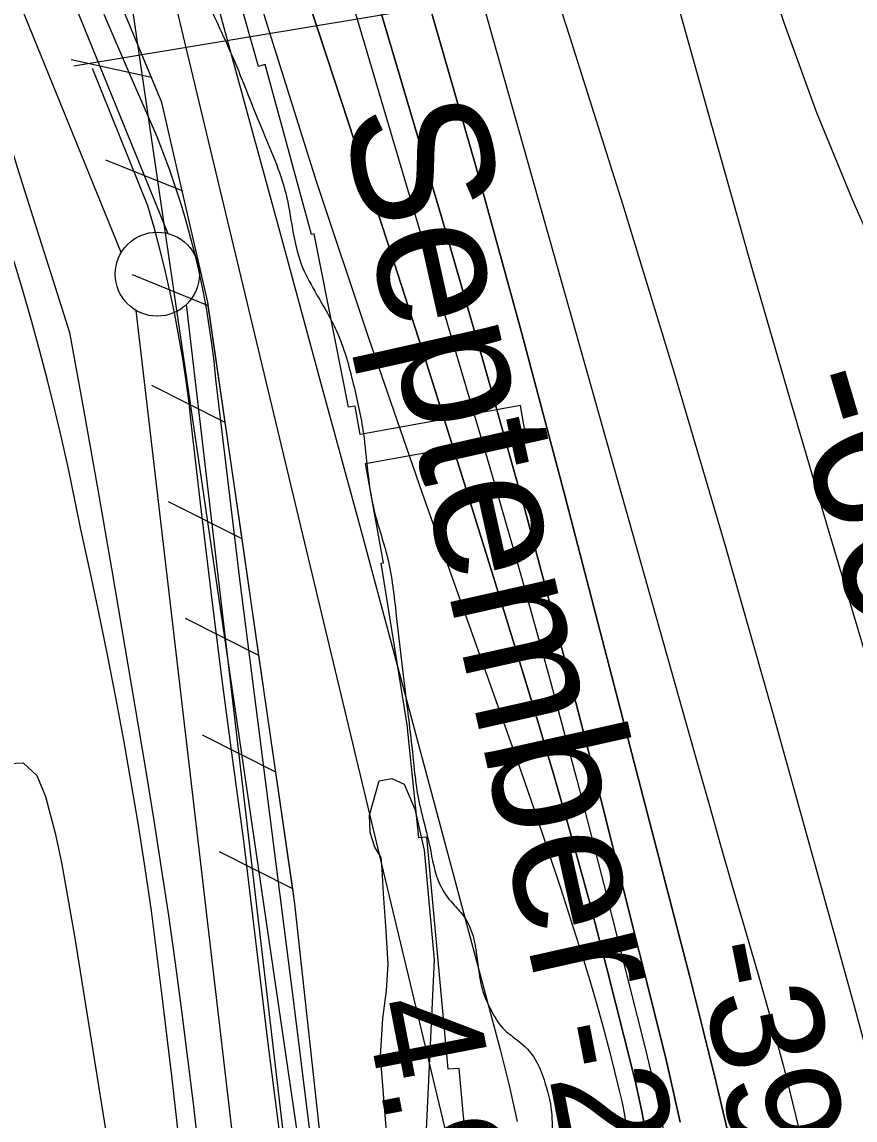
# Model space of a CAD drawing. Extents: x 3694830 to 3732949, y 415201 to 440970.
# Drawn here: x 3715508 to 3716003, y 428439 to 429092 of the extents above; entities that cross this region are included whole.
import ezdxf

# ---------------------------------------------------------------- set-up
doc = ezdxf.new("R2010")
doc.units = 0
for name, color, linetype in [('V-FLOD-BASE', 7, 'Continuous'), ('V-LEVE-TOET', 7, 'Continuous'), ('V-RAIL-TRAK', 7, 'Continuous'), ('V-RIVR-EDGE', 7, 'Continuous'), ('V-RIVR-IDEN', 7, 'Continuous'), ('V-RIVR-RANG', 7, 'Continuous'), ('V-RRAP-FSHR', 7, 'Continuous'), ('V-RRAP-RVMT', 7, 'Continuous'), ('V-SITE-VEGE', 7, 'Continuous'), ('V-SURV-LINE', 7, 'Continuous'), ('V-TOPO-DPTH', 7, 'Continuous'), ('V-TOPO-MAJR', 7, 'Continuous'), ('V-TOPO-MINR', 7, 'Continuous'), ('V-TOPO-MINR-IDEN', 7, 'Continuous'), ('V-TOPO-WATR', 7, 'Continuous')]:
    doc.layers.add(name, color=color, linetype=linetype)

msp = doc.modelspace()

# ---------------------------------------------------------------- linework, layer by layer
at = {"layer": 'V-FLOD-BASE'}
msp.add_lwpolyline([(3715549.5, 429064.81), (3715582.48, 428983.08), (3715586.13, 428970.24), (3715589.54, 428957.33), (3715592.73, 428944.36), (3715595.67, 428931.33), (3715598.39, 428918.25), (3715600.87, 428905.13), (3715603.1, 428891.97), (3715605.11, 428878.77), (3715606.88, 428865.53), (3715608.4, 428852.26), (3715614.09, 428802.78), (3715620.05, 428753.34), (3715626.28, 428703.92), (3715632.77, 428654.54), (3715639.54, 428605.2), (3715653.73, 428486.17), (3715668.63, 428370.59)], dxfattribs=at)
at = {"layer": 'V-LEVE-TOET'}
for points in [[(3715467.75, 429099.92), (3715472.11, 429096.57), (3715478.32, 429091.71), (3715487.82, 429060.99), (3715497.36, 429030.27), (3715506.94, 428999.57), (3715516.56, 428968.88), (3715526.22, 428938.2), (3715535.92, 428907.53), (3715544.5, 428860.81), (3715552.87, 428814.06)], [(3715686.62, 428370.54), (3715669.7, 428506.18), (3715637.2, 428760.86), (3715623.01, 428879.89), (3715621.93, 428890.46), (3715620.63, 428901), (3715619.11, 428911.51), (3715617.38, 428921.98), (3715615.42, 428932.42), (3715613.25, 428942.82), (3715610.85, 428953.17), (3715608.24, 428963.46), (3715605.42, 428973.7), (3715602.38, 428983.88), (3715599.13, 428993.99), (3715595.67, 429004.03), (3715592, 429014), (3715588.13, 429023.88), (3715572.34, 429060.29), (3715556.72, 429096.78)], [(3715552.87, 428814.06), (3715561.04, 428767.27), (3715569.01, 428720.44), (3715576.77, 428673.58), (3715581.57, 428645.42), (3715586.17, 428617.22), (3715590.58, 428588.98), (3715594.8, 428560.72), (3715598.81, 428532.43), (3715602.63, 428504.11), (3715606.26, 428475.76), (3715609.69, 428447.39), (3715612.92, 428419), (3715615.96, 428390.59), (3715618.79, 428362.16)]]:
    msp.add_lwpolyline(points, dxfattribs=at)
at = {"layer": 'V-RAIL-TRAK'}
msp.add_lwpolyline([(3715607.74, 428367.03), (3715602.44, 428416.21), (3715596.84, 428465.37), (3715590.95, 428514.48), (3715584.77, 428563.57), (3715580.97, 428589.02), (3715576.95, 428614.45), (3715572.71, 428639.84), (3715568.24, 428665.19), (3715563.54, 428690.5), (3715558.62, 428715.77), (3715553.47, 428740.99), (3715548.1, 428766.16), (3715542.51, 428791.29), (3715539.05, 428808.95), (3715535.37, 428826.57), (3715531.48, 428844.15), (3715527.36, 428861.67), (3715523.02, 428879.14), (3715518.47, 428896.55), (3715513.7, 428913.91), (3715508.72, 428931.2), (3715503.52, 428948.44), (3715458.29, 429078.45)], dxfattribs=at)
at = {"layer": 'V-RIVR-EDGE'}
msp.add_spline([(3715510.15, 429495), (3715519.36, 429459.39), (3715532.61, 429419.73), (3715534.19, 429405.98), (3715534.58, 429397.89), (3715533.76, 429394.66), (3715530.11, 429389.82), (3715520.8, 429385.39), (3715520.39, 429383.77), (3715529.22, 429357.06), (3715587.05, 429194.77), (3715589.05, 429189.1), (3715589.84, 429179.8), (3715594.66, 429167.25), (3715599.49, 429156.73), (3715608.37, 429150.64), (3715608.35, 429143.77), (3715610.74, 429128.39), (3715615.55, 429112.21), (3715631.63, 429074.56), (3715650.12, 429029.23), (3715664.58, 428990.37), (3715673.78, 428948.29), (3715681.83, 428932.1), (3715694.71, 428908.61), (3715704.74, 428877.05), (3715710.73, 428847.51), (3715716.69, 428803.42), (3715725.11, 428773.48), (3715730.28, 428739.09), (3715736.62, 428685.3), (3715740.58, 428651.72), (3715742.56, 428635.14), (3715750.16, 428601.96), (3715756.17, 428579.3), (3715763.82, 428567.96), (3715770.28, 428560.67), (3715775.91, 428548.52), (3715779.49, 428526.27), (3715782.29, 428514.14), (3715787.12, 428503.61), (3715794.77, 428492.67), (3715802.44, 428486.59), (3715812.93, 428475.24), (3715818.15, 428463.1), (3715822.56, 428444.08), (3715822.92, 428427.1), (3715822.07, 428409.31), (3715816.37, 428393.55), (3715813.92, 428385.47), (3715810.23, 428364.85), (3715808.57, 428348.28), (3715810.13, 428326.04), (3715814.1, 428296.1), (3715814.88, 428282.35), (3715814.84, 428265.37), (3715813.98, 428246.36), (3715819.15, 428211.98), (3715825.53, 428176.78), (3715828.29, 428148.47), (3715834.3, 428123.39), (3715842.35, 428110.02), (3715849.61, 428100.3), (3715854.02, 428086.14), (3715854.78, 428064.7), (3715853.48, 428030.74), (3715846.1, 427990.72), (3715841.19, 427968.09), (3715841.16, 427956.36), (3715841.13, 427943.83), (3715851.56, 427910.24), (3715867.22, 427862.49), (3715873.62, 427835.78), (3715876, 427815.56), (3715875.96, 427799.38), (3715870.25, 427782.01), (3715868.6, 427769.48), (3715868.57, 427757.35), (3715873.74, 427722.96), (3715882.14, 427684.53), (3715885.3, 427654.6), (3715884.01, 427624.27), (3715879.45, 427578.59), (3715878.15, 427541.39), (3715878.85, 427496.5), (3715875.51, 427454.05), (3715874.59, 427412), (3715872.89, 427377.63), (3715869.55, 427336.4), (3715866.25, 427310.12), (3715865.8, 427291.52), (3715867.35, 427264.02), (3715873.35, 427234.48), (3715883.78, 427200.49), (3715895.01, 427166.5), (3715899.81, 427143.84), (3715900.16, 427120.79), (3715892.8, 427089.27), (3715886.69, 427071.09), (3715883.42, 427055.73), (3715883.37, 427037.94), (3715885.35, 427020.95), (3715899.82, 426986.14), (3715910.27, 426959.02), (3715917.08, 426933.53), (3715925.09, 426900.35), (3715927.85, 426873.65), (3715928.21, 426853.03), (3715928.09, 426806.53), (3715927.57, 426760.83), (3715929.53, 426734.14), (3715927.03, 426703.41), (3715921.69, 426671.48), (3715916.76, 426641.57), (3715917.11, 426618.52), (3715918.67, 426593.45), (3715921.42, 426562.3), (3715922.15, 426531.57), (3715931.69, 426461.59), (3715934.02, 426424.79), (3715934.76, 426396.48), (3715937.51, 426364.93), (3715941.4, 426303.86), (3715943.72, 426258.16), (3715946.06, 426222.98), (3715949.6, 426185.36), (3715954.66, 426102.86), (3715958.63, 426073.73), (3715967.38, 426016.69), (3715974.52, 425960.47), (3715974.86, 425934.18), (3715982.4, 425875.13), (3715987.96, 425832.66), (3715990.72, 425805.15), (3715996.34, 425788.56), (3716003.56, 425763.87), (3716005.53, 425745.27), (3716009.83, 425685.82), (3716014.99, 425646.17), (3716020.14, 425601.68), (3716024.06, 425552.74), (3716029.23, 425516.34), (3716032.8, 425488.43), (3716038.77, 425450.8), (3716039.92, 425423.3), (3716046.66, 425372.74), (3716051.05, 425349.28), (3716057.45, 425317.72), (3716059.8, 425289), (3716060.15, 425266.76), (3716063.71, 425234), (3716070.88, 425189.5), (3716078.08, 425159.56), (3716092.13, 425118.28), (3716107.39, 425074.17), (3716114.99, 425041.8), (3716120.59, 425016.31), (3716122.18, 425002.96), (3716126.07, 424943.91), (3716130, 424894.57), (3716131.17, 424880.01), (3716134.75, 424856.14), (3716142.69, 424795.06), (3716147.47, 424765.13), (3716151.85, 424739.64), (3716155.85, 424721.44), (3716163.09, 424703.22), (3716186.01, 424653.83), (3716195.65, 424627.12), (3716208.91, 424591.5), (3716230.22, 424544.14), (3716256.4, 424502.02), (3716274.11, 424469.22), (3716284.58, 424452.21), (3716301.1, 424424.67), (3716313.57, 424398.36), (3716323.6, 424368.01), (3716332.4, 424330.78), (3716336.38, 424302.87), (3716343.1, 424241.8), (3716348.26, 424202.96), (3716353.46, 424178.69), (3716357.47, 424163.31), (3716373.89, 424099.38), (3716379.45, 424058.53), (3716381.83, 424039.92), (3716383.82, 424027.78), (3716388.23, 424014.43), (3716400.65, 423964.66), (3716419.08, 423899.11), (3716425.48, 423869.57), (3716436.68, 423820.21), (3716441.86, 423786.64), (3716440.58, 423761.16), (3716435.27, 423741.36), (3716429.17, 423726.42), (3716425.12, 423722.79), (3716421.48, 423722.39), (3716417.84, 423723.61), (3716415.42, 423726.05), (3716420.3, 423737.76), (3716418.71, 423748.28), (3716417.12, 423757.18), (3716413.09, 423763.66), (3716404.2, 423765.7), (3716397.33, 423768.14), (3716386.42, 423771.41), (3716379.95, 423773.44), (3716373.08, 423775.08), (3716361.77, 423776.72), (3716353.67, 423774.72), (3716341.52, 423766.26), (3716329.34, 423744.86), (3716320.41, 423731.13), (3716311.83, 423697.19), (3716308.93, 423668.89), (3716306.42, 423653.26)], degree=3, dxfattribs=at)
at = {"layer": 'V-RIVR-RANG'}
msp.add_line((3715538.54, 429066.18), (3716288.26, 429190.76), dxfattribs=at)
at = {"layer": 'V-RRAP-FSHR'}
for p, q in [((3715584.67, 429059.26), (3715536.93, 429069.79)), ((3715602.98, 428991.8), (3715557.66, 429010.13)), ((3715618.72, 428923.51), (3715573.4, 428941.84)), ((3715628.58, 428854.12), (3715584.93, 428876.13)), ((3715638.62, 428784.77), (3715594.97, 428806.78)), ((3715648.67, 428715.42), (3715605.02, 428737.43)), ((3715658.71, 428646.06), (3715615.06, 428668.07)), ((3715668.75, 428576.71), (3715625.1, 428598.72))]:
    msp.add_line(p, q, dxfattribs=at)
for points in [[(3715590.88, 429044.3), (3715510.59, 429237.53), (3715386.89, 429544), (3715293.98, 429778.27), (3715284.97, 429813.74), (3715219.35, 430068.64), (3715133.55, 430321.41), (3715095.71, 430391.74), (3714970.77, 430644.98), (3714789.05, 431017.39), (3714473.52, 431710.67), (3714534.18, 431739.73), (3714507.16, 431804.11), (3714437.43, 431808.65), (3714343.39, 431985.9), (3714094.81, 432435.24), (3713885.74, 432801.47), (3713772.55, 432990.13), (3713628.25, 433189.55), (3713470.98, 433415.91), (3713309.94, 433651.66), (3713049.09, 434012.47), (3712897.92, 434224.12), (3712648.57, 434533.45)], [(3714934.28, 430879.36), (3715310.78, 430066.42), (3715565.7, 429152.28), (3715743.65, 427937.51), (3715907.84, 426518.24), (3715968.15, 425803.52), (3716063.27, 425015.11), (3716110.19, 424867.16), (3716274.4, 424282.95), (3716360.42, 423797.38)], [(3715584.67, 429059.26), (3715557.78, 429123.97)], [(3715602.98, 428991.8), (3715590.88, 429044.3), (3715584.67, 429059.26)], [(3715894.16, 426351.13), (3715758.55, 427758.05), (3715670.05, 428567.75), (3715618.22, 428925.68), (3715590.88, 429044.3)], [(3715618.54, 428923.48), (3715618.22, 428925.68), (3715602.98, 428991.8)], [(3715628.58, 428854.12), (3715618.54, 428923.48)], [(3715638.62, 428784.77), (3715628.58, 428854.12)], [(3715648.67, 428715.42), (3715638.62, 428784.77)], [(3715658.71, 428646.06), (3715648.67, 428715.42)], [(3715668.75, 428576.71), (3715658.71, 428646.06)], [(3715674.42, 428527.75), (3715670.05, 428567.75), (3715668.75, 428576.71)]]:
    msp.add_lwpolyline(points, dxfattribs=at)
at = {"layer": 'V-RRAP-RVMT'}
for points in [[(3715736.82, 428674.26), (3715721.24, 428770.36), (3715722.66, 428770.59), (3715712.05, 428829.61), (3715807.21, 428846.83), (3715804.08, 428864.19), (3715708.92, 428846.98), (3715705.91, 428863.85), (3715701.88, 428863.09), (3715681.46, 428966.23), (3715679.87, 428965.82), (3715652.33, 429066.94), (3715648.42, 429065.82), (3715623.9, 429152.61), (3715785.93, 429198.58)], [(3715832.18, 427575.55), (3715824.59, 427719.73), (3715821.11, 427719.53), (3715813.52, 427863.55), (3715808.05, 427863.23), (3715799.81, 428019.87), (3715799.86, 428019.88), (3715792.58, 428158.31), (3715796.33, 428158.41), (3715791.73, 428245.32), (3715786.51, 428244.96), (3715779.25, 428356.79), (3715777.93, 428356.72), (3715767.64, 428469.87), (3715761.08, 428469.36), (3715748.49, 428607.4), (3715743.75, 428606.92), (3715736.82, 428674.26)]]:
    msp.add_lwpolyline(points, dxfattribs=at)
at = {"layer": 'V-SITE-VEGE'}
for points in [[(3715262.98, 428587.6), (3715387.7, 428626.33), (3715491.11, 428650.78), (3715508.45, 428651.65), (3715516.52, 428644), (3715521.8, 428631.5), (3715527.52, 428609.75), (3715531.17, 428592.4), (3715538.91, 428548.46), (3715565.95, 428380.31)], [(3715731.16, 428347.4), (3715720.88, 428477.24), (3715722.33, 428499.46), (3715724.46, 428516.11), (3715725.42, 428531.61), (3715724.32, 428551.75), (3715722.77, 428573.97), (3715721.88, 428588.08), (3715721.21, 428595.26), (3715717.52, 428601.52), (3715714.77, 428610.09), (3715714.33, 428620.5), (3715720.18, 428640.85), (3715727.58, 428642.22), (3715734.98, 428638.96), (3715741.42, 428624.13), (3715746.9, 428599.58), (3715752.74, 428534.54), (3715746.83, 428408.21)]]:
    msp.add_lwpolyline(points, dxfattribs=at)
at = {"layer": 'V-SURV-LINE'}
for points in [[(3715268.75, 429767.48), (3715594.57, 428966.44)], [(3715566.78, 428955.13), (3715240.97, 429756.16)], [(3715643.97, 428335.74), (3715575.63, 428920.67)], [(3715605.42, 428924.17), (3715673.76, 428339.24)]]:
    msp.add_lwpolyline(points, dxfattribs=at)
msp.add_circle((3715588.21, 428942.27), 25, dxfattribs=at)
at = {"layer": 'V-TOPO-DPTH'}
for points in [[(3715379.07, 430216.81), (3715530.49, 429780.81), (3715552.76, 429716.41), (3715574.91, 429651.96), (3715596.89, 429587.46), (3715618.74, 429522.91), (3715650.29, 429429.34), (3715656.2, 429411.52), (3715662.01, 429393.67), (3715667.65, 429375.76), (3715673.18, 429357.82), (3715720.93, 429200.39), (3715749.66, 429103.54), (3715777.6, 429006.47), (3715804.35, 428909.06), (3715830.3, 428811.43), (3715904.96, 428523.58), (3715912.83, 428492.56), (3715920.49, 428461.48), (3715927.82, 428430.33)], [(3715927.82, 428430.33), (3715920.49, 428461.48), (3715912.83, 428492.56), (3715904.96, 428523.58), (3715830.3, 428811.43), (3715804.35, 428909.06), (3715777.6, 429006.47), (3715749.66, 429103.54), (3715720.93, 429200.39), (3715673.18, 429357.82), (3715667.65, 429375.76), (3715662.01, 429393.67), (3715656.2, 429411.52), (3715650.29, 429429.34), (3715618.74, 429522.91), (3715596.89, 429587.46), (3715574.91, 429651.96), (3715552.76, 429716.41), (3715530.49, 429780.81), (3715379.07, 430216.81)], [(3715279.13, 430197.38), (3715451.56, 429685.77), (3715469.11, 429632.91), (3715486.32, 429579.94), (3715503.05, 429526.82), (3715519.45, 429473.59), (3715544.85, 429389.77), (3715548.26, 429378.36), (3715551.61, 429366.93), (3715554.86, 429355.47), (3715558.05, 429343.99), (3715661.41, 428965.91), (3715685.34, 428878.08), (3715709.17, 428790.22), (3715732.85, 428702.32), (3715756.44, 428614.4), (3715792.04, 428481.21), (3715797.38, 428459.79), (3715802.23, 428438.26)], [(3715638.41, 429377.64), (3715757.53, 428975.02), (3715782.36, 428889.12), (3715806.49, 428803.02), (3715829.54, 428716.64), (3715851.89, 428630.05), (3715886.24, 428493.46), (3715890.72, 428475), (3715895, 428456.49), (3715898.98, 428437.91)], [(3715898.98, 428437.91), (3715895, 428456.49), (3715890.72, 428475), (3715886.24, 428493.46), (3715851.89, 428630.05), (3715829.54, 428716.64), (3715806.49, 428803.02), (3715782.36, 428889.12), (3715757.53, 428975.02), (3715638.41, 429377.64)], [(3715877.85, 428435.91), (3715876.24, 428444.2), (3715874.52, 428452.47), (3715872.64, 428460.7), (3715870.66, 428468.91), (3715855.45, 428529.26), (3715845.49, 428567.54), (3715835.14, 428605.71), (3715824.2, 428643.72), (3715812.87, 428681.62), (3715791.87, 428749.95), (3715769.89, 428820.68), (3715747.63, 428891.32), (3715724.95, 428961.83), (3715701.97, 429032.24), (3715689.02, 429071.54), (3715672.42, 429122.27)], [(3715877.85, 428435.91), (3715876.24, 428444.2), (3715874.52, 428452.47), (3715872.64, 428460.7), (3715870.66, 428468.91), (3715855.45, 428529.26), (3715845.49, 428567.54), (3715835.14, 428605.71), (3715824.2, 428643.72), (3715812.87, 428681.62), (3715791.87, 428749.95), (3715769.89, 428820.68), (3715747.63, 428891.32), (3715724.95, 428961.83), (3715701.97, 429032.24), (3715689.02, 429071.54), (3715672.42, 429122.27)], [(3715776.4, 429122.77), (3715909.39, 428651.06), (3715916.24, 428626.87), (3715923.12, 428602.69), (3715930.06, 428578.52), (3715937.03, 428554.36), (3715945.75, 428524.28), (3715948.37, 428515.16), (3715950.95, 428506.04), (3715953.5, 428496.91), (3715956.01, 428487.76), (3715959.74, 428474.05), (3715960.36, 428471.75), (3715960.96, 428469.46), (3715961.54, 428467.16), (3715962.11, 428464.85), (3715990.56, 428347.72)], [(3715776.4, 429122.77), (3715909.39, 428651.06), (3715916.24, 428626.87), (3715923.12, 428602.69), (3715930.06, 428578.52), (3715937.03, 428554.36), (3715945.75, 428524.28), (3715948.37, 428515.16), (3715950.95, 428506.04), (3715953.5, 428496.91), (3715956.01, 428487.76), (3715959.74, 428474.05), (3715960.36, 428471.75), (3715960.96, 428469.46), (3715961.54, 428467.16), (3715962.11, 428464.85), (3715990.56, 428347.72)]]:
    msp.add_lwpolyline(points, dxfattribs=at)
at = {"layer": 'V-TOPO-MAJR'}
msp.add_lwpolyline([(3715730.12, 429404.47), (3715833.16, 429084.37), (3715864.76, 428984.13), (3715895.56, 428883.64), (3715925.13, 428782.79), (3715953.9, 428681.69), (3715995.51, 428532.06), (3716002.83, 428505.59), (3716010.11, 428479.11), (3716017.31, 428452.6), (3716024.46, 428426.09)], dxfattribs=at)
at = {"layer": 'V-TOPO-MINR'}
for points in [[(3715178.56, 430308.18), (3715364.05, 429850.74), (3715390.65, 429783.66), (3715416.56, 429716.32), (3715441.42, 429648.59), (3715465.6, 429580.6), (3715499.09, 429484.06), (3715505.85, 429464.1), (3715512.42, 429444.07), (3715518.7, 429423.95), (3715524.78, 429403.77), (3715534.32, 429371.24), (3715535.45, 429367.27), (3715536.54, 429363.28), (3715537.58, 429359.28), (3715538.57, 429355.27), (3715760.09, 428429.99), (3715808.94, 427726.87), (3715810.39, 427705.98), (3715811.84, 427685.09), (3715813.3, 427664.2), (3715814.76, 427643.31), (3715823.16, 427523.15)], [(3715379.07, 430216.81), (3715530.49, 429780.81), (3715552.76, 429716.41), (3715574.91, 429651.96), (3715596.89, 429587.46), (3715618.74, 429522.91), (3715650.29, 429429.34), (3715656.2, 429411.52), (3715662.01, 429393.67), (3715667.65, 429375.76), (3715673.18, 429357.82), (3715720.93, 429200.39), (3715749.66, 429103.54), (3715777.6, 429006.47), (3715804.35, 428909.06), (3715830.3, 428811.43), (3715904.96, 428523.58), (3715912.83, 428492.56), (3715920.49, 428461.48), (3715927.82, 428430.33)], [(3715522.47, 430194.67), (3715861.27, 429408.71), (3715943.17, 429144.9), (3715960.97, 429091.39), (3715980.19, 429038.41), (3716001.54, 428986.26), (3716024.29, 428934.66), (3716052.37, 428874.31), (3716062.41, 428853.42), (3716072.79, 428832.7), (3716083.67, 428812.25), (3716094.89, 428791.97), (3716105.78, 428771.56), (3716115.9, 428750.79), (3716124.86, 428729.5), (3716133.05, 428707.86), (3716183.85, 428561.57), (3716191.56, 428538.91), (3716199.09, 428516.19), (3716206.33, 428493.38), (3716743.13, 427596.23)], [(3715638.41, 429377.64), (3715757.53, 428975.02), (3715782.36, 428889.12), (3715806.49, 428803.02), (3715829.54, 428716.64), (3715851.89, 428630.05), (3715886.24, 428493.46), (3715890.72, 428475), (3715895, 428456.49), (3715898.98, 428437.91)], [(3715660.99, 429249.57), (3715785.86, 428827.18), (3715803.71, 428765.44), (3715821.05, 428703.55), (3715837.64, 428641.46), (3715853.73, 428579.23), (3715878.44, 428481.18), (3715881.67, 428467.85), (3715884.74, 428454.47), (3715887.58, 428441.05), (3715890.24, 428427.59)], [(3715625.08, 429183.8), (3715653.51, 429090.28), (3715682.93, 428997.08), (3715713.84, 428904.36), (3715745.73, 428811.97), (3715804.46, 428646.19), (3715812.44, 428623.3), (3715820.26, 428600.36), (3715827.85, 428577.34), (3715835.29, 428554.27), (3715840.96, 428536.33), (3715845.32, 428522.15), (3715849.5, 428507.92), (3715853.42, 428493.62), (3715857.18, 428479.27), (3715862.88, 428456.63), (3715863.62, 428453.56), (3715864.32, 428450.47), (3715864.96, 428447.37), (3715865.55, 428444.26), (3715871.54, 428411.16)], [(3715672.42, 429122.27), (3715689.02, 429071.54), (3715701.97, 429032.24), (3715724.95, 428961.83), (3715747.63, 428891.32), (3715769.89, 428820.68), (3715791.87, 428749.95), (3715812.87, 428681.62), (3715824.2, 428643.72), (3715835.14, 428605.71), (3715845.49, 428567.54), (3715855.45, 428529.26), (3715870.66, 428468.91), (3715872.64, 428460.7), (3715874.52, 428452.47), (3715876.24, 428444.2), (3715877.85, 428435.91)], [(3715776.4, 429122.77), (3715909.39, 428651.06), (3715916.24, 428626.87), (3715923.12, 428602.69), (3715930.06, 428578.52), (3715937.03, 428554.36), (3715945.75, 428524.28), (3715948.37, 428515.16), (3715950.95, 428506.04), (3715953.5, 428496.91), (3715956.01, 428487.76), (3715959.74, 428474.05), (3715960.36, 428471.75), (3715960.96, 428469.46), (3715961.54, 428467.16), (3715962.11, 428464.85), (3715990.56, 428347.72)], [(3715897.47, 429103.2), (3715919.41, 429024.48), (3715941.65, 428945.85), (3715964.38, 428867.36), (3715987.43, 428788.96), (3716012.96, 428703.07), (3716023.84, 428667.8), (3716035.2, 428632.7), (3716047.29, 428597.83), (3716059.86, 428563.13), (3716074.56, 428523.81), (3716080.1, 428508.88), (3716085.58, 428493.92), (3716090.98, 428478.93), (3716096.32, 428463.93), (3716139.36, 428341.86)]]:
    msp.add_lwpolyline(points, dxfattribs=at)
at = {"layer": 'V-TOPO-WATR'}
msp.add_lwpolyline([(3715279.13, 430197.38), (3715451.56, 429685.77), (3715469.11, 429632.91), (3715486.32, 429579.94), (3715503.05, 429526.82), (3715519.45, 429473.59), (3715544.85, 429389.77), (3715548.26, 429378.36), (3715551.61, 429366.93), (3715554.86, 429355.47), (3715558.05, 429343.99), (3715661.41, 428965.91), (3715685.34, 428878.08), (3715709.17, 428790.22), (3715732.85, 428702.32), (3715756.44, 428614.4), (3715792.04, 428481.21), (3715797.38, 428459.79), (3715802.23, 428438.26)], dxfattribs=at)

# ---------------------------------------------------------------- texts
at = {"layer": 'V-RIVR-IDEN'}
msp.add_text('September', height=83, rotation=282.60776, dxfattribs=at).set_placement((3715697.48, 429037.86))
at = {"layer": 'V-RIVR-RANG'}
for s, rotation, p in [('-39', 281.25869, (3715907.51, 428542.21)), ('4.9', 280.97833, (3715710.87, 428507.77)), ('-2', 280.97833, (3715815.43, 428493.9))]:
    msp.add_text(s, height=67, rotation=rotation, dxfattribs=at).set_placement(p)
at = {"layer": 'V-TOPO-MINR-IDEN'}
msp.add_text('-60', height=83, rotation=286.55371, dxfattribs=at).set_placement((3715960.65, 428879.14))

doc.saveas('drawing.dxf')
